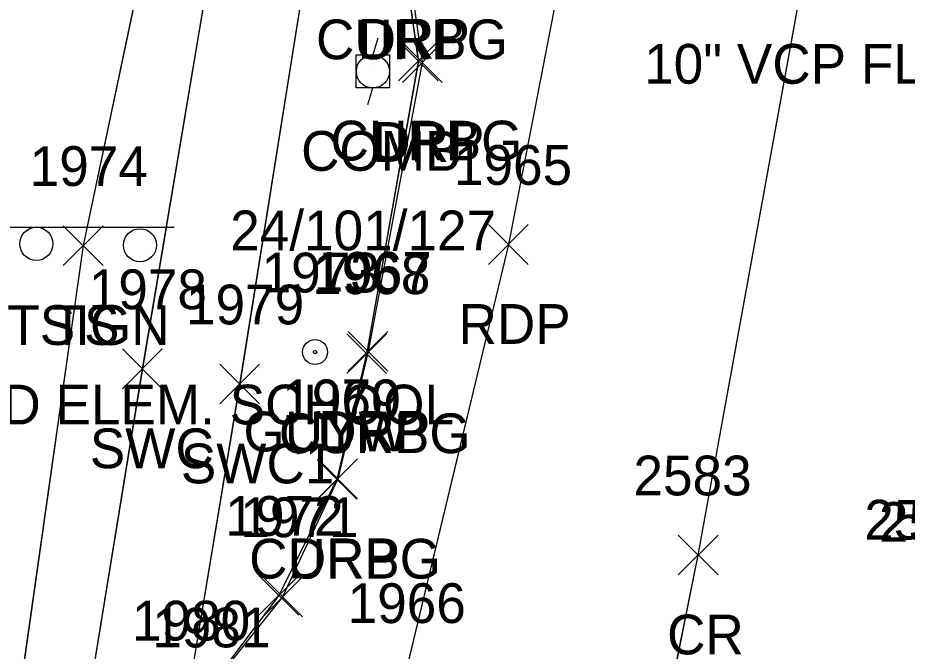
# Model space of a CAD drawing. Extents: x 1554668 to 1563881, y 831386 to 834374.
# Drawn here: x 1562175.91 to 1562220.69, y 832418.64 to 832450.5 of the extents above; entities that cross this region are included whole.
import ezdxf

# ---------------------------------------------------------------- set-up
doc = ezdxf.new("R2010")
doc.units = 0
for name, color, linetype in [('D_C', 7, 'Continuous'), ('L_A', 7, 'Continuous'), ('L_I', 7, 'Continuous'), ('L_TIC', 7, 'Continuous'), ('LELB', 7, 'Continuous'), ('P_A', 7, 'Continuous'), ('P_I', 7, 'Continuous'), ('P_TIC', 7, 'Continuous'), ('PET', 7, 'Continuous'), ('PRC', 7, 'Continuous'), ('R_A', 7, 'Continuous'), ('R_I', 7, 'Continuous'), ('R_TIC', 7, 'Continuous'), ('RC', 7, 'Continuous'), ('RDP', 7, 'Continuous'), ('RSW', 7, 'Continuous'), ('S_A', 7, 'Continuous'), ('S_C', 7, 'Continuous'), ('S_I', 7, 'Continuous'), ('SSGN', 7, 'Continuous'), ('U_A', 7, 'Continuous'), ('U_C', 7, 'Continuous'), ('U_I', 7, 'Continuous'), ('UP', 7, 'Continuous'), ('UPGW', 7, 'Continuous')]:
    doc.layers.add(name, color=color, linetype=linetype)

msp = doc.modelspace()

# ---------------------------------------------------------------- linework, layer by layer
at = {"layer": 'L_TIC'}
for points in [[(1562178.201, 832438.043), (1562180.201, 832440.043)], [(1562180.201, 832438.043), (1562178.201, 832440.043)]]:
    msp.add_lwpolyline(points, dxfattribs=at)
at = {"layer": 'LELB'}
for points in [[(1562210.41, 832626.42), (1562210.537, 832609.657), (1562216.796, 832601.217), (1562216.052, 832593.984), (1562213.549, 832588.716), (1562210.394, 832574.823), (1562204.483, 832572.6), (1562197.684, 832541.88), (1562188.616, 832493.838), (1562183.246, 832458.258), (1562179.201, 832439.043), (1562175.529, 832413.248), (1562168.588, 832409.819), (1562157.952, 832408.666), (1562128.284, 832411.143)], [(1562210.413, 832626.419), (1562210.541, 832609.659), (1562216.8, 832601.219), (1562216.055, 832593.981), (1562213.553, 832588.717), (1562210.397, 832574.819), (1562204.487, 832572.601), (1562197.687, 832541.878), (1562188.621, 832493.833), (1562183.254, 832458.254), (1562179.204, 832439.04), (1562175.535, 832413.246), (1562168.592, 832409.816), (1562157.951, 832408.661), (1562128.285, 832411.139)], [(1562210.413, 832626.419), (1562210.541, 832609.659), (1562216.8, 832601.219), (1562216.055, 832593.981), (1562213.553, 832588.717), (1562210.397, 832574.819), (1562204.487, 832572.601), (1562197.687, 832541.878), (1562188.621, 832493.833), (1562183.254, 832458.254), (1562179.204, 832439.04), (1562175.535, 832413.246), (1562168.592, 832409.816), (1562157.951, 832408.661), (1562128.285, 832411.139)], [(1562210.413, 832626.419), (1562210.541, 832609.659), (1562216.8, 832601.219), (1562216.055, 832593.981), (1562213.553, 832588.717), (1562210.397, 832574.819), (1562204.487, 832572.601), (1562197.687, 832541.878), (1562188.621, 832493.833), (1562183.254, 832458.254), (1562179.204, 832439.04), (1562175.535, 832413.246), (1562168.592, 832409.816), (1562157.951, 832408.661), (1562128.285, 832411.139)]]:
    msp.add_lwpolyline(points, dxfattribs=at)
at = {"layer": 'P_TIC'}
for points in [[(1562199.609, 832438.099), (1562201.609, 832440.099)], [(1562201.609, 832438.099), (1562199.609, 832440.099)], [(1562209.163, 832422.475), (1562211.163, 832424.475)], [(1562211.163, 832422.475), (1562209.163, 832424.475)]]:
    msp.add_lwpolyline(points, dxfattribs=at)
at = {"layer": 'PET'}
for points in [[(1562273.885, 832849.078), (1562267.566, 832813.604), (1562265.603, 832799.939), (1562262.702, 832788.044), (1562256.455, 832758.513), (1562247.466, 832708.729), (1562245.108, 832694.982), (1562239.881, 832666.33), (1562235.287, 832641.147), (1562227.424, 832596.073), (1562223.217, 832566.02), (1562217.529, 832537.337), (1562210.223, 832493.736), (1562206.372, 832468.814), (1562200.609, 832439.099), (1562195.311, 832417.053), (1562190.426, 832389.216), (1562186.216, 832366.423), (1562178.76, 832327.806), (1562173.255, 832299.979), (1562167.833, 832271.729)], [(1562273.888, 832849.082), (1562267.57, 832813.605), (1562265.607, 832799.938), (1562262.705, 832788.043), (1562256.457, 832758.517), (1562247.47, 832708.736), (1562245.111, 832694.99), (1562239.884, 832666.33), (1562235.289, 832641.147), (1562227.427, 832596.074), (1562223.221, 832566.018), (1562217.533, 832537.341), (1562210.228, 832493.73), (1562206.377, 832468.81), (1562200.609, 832439.095), (1562195.315, 832417.049), (1562190.426, 832389.208), (1562186.219, 832366.417), (1562178.763, 832327.803), (1562173.257, 832299.981), (1562167.837, 832271.725)], [(1562273.888, 832849.082), (1562267.57, 832813.605), (1562265.607, 832799.938), (1562262.705, 832788.043), (1562256.457, 832758.517), (1562247.47, 832708.736), (1562245.111, 832694.99), (1562239.884, 832666.33), (1562235.289, 832641.147), (1562227.427, 832596.074), (1562223.221, 832566.018), (1562217.533, 832537.341), (1562210.228, 832493.73), (1562206.377, 832468.81), (1562200.609, 832439.095), (1562195.315, 832417.049), (1562190.426, 832389.208), (1562186.219, 832366.417), (1562178.763, 832327.803), (1562173.257, 832299.981), (1562167.837, 832271.725)], [(1562273.888, 832849.082), (1562267.57, 832813.605), (1562265.607, 832799.938), (1562262.705, 832788.043), (1562256.457, 832758.517), (1562247.47, 832708.736), (1562245.111, 832694.99), (1562239.884, 832666.33), (1562235.289, 832641.147), (1562227.427, 832596.074), (1562223.221, 832566.018), (1562217.533, 832537.341), (1562210.228, 832493.73), (1562206.377, 832468.81), (1562200.609, 832439.095), (1562195.315, 832417.049), (1562190.426, 832389.208), (1562186.219, 832366.417), (1562178.763, 832327.803), (1562173.257, 832299.981), (1562167.837, 832271.725)]]:
    msp.add_lwpolyline(points, dxfattribs=at)
at = {"layer": 'PRC'}
for points in [[(1562110.411, 831900.561), (1562120.308, 831948.457), (1562125.632, 831978.446), (1562135.485, 832029.35), (1562141.594, 832061.08), (1562148.973, 832098.697), (1562154.265, 832127.132), (1562163.42, 832175.531), (1562172.445, 832223.752), (1562181.394, 832270.005), (1562188.915, 832310.797), (1562198.31, 832360.399), (1562204.785, 832396.81), (1562210.164, 832423.469), (1562217.979, 832466.497), (1562228.735, 832524.397), (1562236.126, 832565.741), (1562244.769, 832613.731), (1562253.108, 832660.756), (1562257.149, 832682.207), (1562263.128, 832717.528), (1562269.494, 832752.574), (1562275.778, 832790.076), (1562288.132, 832857.633)], [(1562110.411, 831900.561), (1562120.308, 831948.457), (1562125.632, 831978.446), (1562135.485, 832029.35), (1562141.594, 832061.08), (1562148.973, 832098.697), (1562154.265, 832127.132), (1562163.42, 832175.531), (1562172.445, 832223.752), (1562181.394, 832270.005), (1562188.915, 832310.797), (1562198.31, 832360.399), (1562204.785, 832396.81), (1562210.164, 832423.469), (1562217.979, 832466.497), (1562228.735, 832524.397), (1562236.126, 832565.741), (1562244.769, 832613.731), (1562253.108, 832660.756), (1562257.149, 832682.207), (1562263.128, 832717.528), (1562269.494, 832752.574), (1562275.778, 832790.076), (1562288.132, 832857.633)], [(1562110.411, 831900.561), (1562120.308, 831948.457), (1562125.632, 831978.446), (1562135.485, 832029.35), (1562141.594, 832061.08), (1562148.973, 832098.697), (1562154.265, 832127.132), (1562163.42, 832175.531), (1562172.445, 832223.752), (1562181.394, 832270.005), (1562188.915, 832310.797), (1562198.31, 832360.399), (1562204.785, 832396.81), (1562210.164, 832423.469), (1562217.979, 832466.497), (1562228.735, 832524.397), (1562236.126, 832565.741), (1562244.769, 832613.731), (1562253.108, 832660.756), (1562257.149, 832682.207), (1562263.128, 832717.528), (1562269.494, 832752.574), (1562275.778, 832790.076), (1562288.132, 832857.633)], [(1562110.416, 831900.563), (1562120.309, 831948.456), (1562125.634, 831978.446), (1562135.488, 832029.349), (1562141.594, 832061.08), (1562148.971, 832098.698), (1562154.265, 832127.137), (1562163.419, 832175.534), (1562172.445, 832223.751), (1562181.389, 832270.011), (1562188.91, 832310.801), (1562198.306, 832360.397), (1562204.781, 832396.813), (1562210.163, 832423.475), (1562217.975, 832466.5), (1562228.731, 832524.404), (1562236.122, 832565.744), (1562244.766, 832613.73), (1562253.104, 832660.756), (1562257.145, 832682.206), (1562263.124, 832717.525), (1562269.49, 832752.57), (1562275.776, 832790.077), (1562288.125, 832857.632)]]:
    msp.add_lwpolyline(points, dxfattribs=at)
at = {"layer": 'R_TIC'}
for points in [[(1562195.073, 832447.325), (1562197.073, 832449.325)], [(1562197.073, 832447.325), (1562195.073, 832449.325)], [(1562195.269, 832447.256), (1562197.269, 832449.256)], [(1562197.269, 832447.256), (1562195.269, 832449.256)], [(1562192.544, 832432.721), (1562194.544, 832434.721)], [(1562194.544, 832432.721), (1562192.544, 832434.721)], [(1562192.469, 832432.6), (1562194.469, 832434.6)], [(1562194.469, 832432.6), (1562192.469, 832434.6)], [(1562181.175, 832431.842), (1562183.175, 832433.842)], [(1562183.175, 832431.842), (1562181.175, 832433.842)], [(1562186.079, 832431.079), (1562188.079, 832433.079)], [(1562188.079, 832431.079), (1562186.079, 832433.079)], [(1562190.973, 832426.287), (1562192.973, 832428.287)], [(1562192.973, 832426.287), (1562190.973, 832428.287)], [(1562191.016, 832426.307), (1562193.016, 832428.307)], [(1562193.016, 832426.307), (1562191.016, 832428.307)], [(1562188.052, 832420.442), (1562190.052, 832422.442)], [(1562190.052, 832420.442), (1562188.052, 832422.442)], [(1562188.238, 832420.373), (1562190.238, 832422.373)], [(1562190.238, 832420.373), (1562188.238, 832422.373)]]:
    msp.add_lwpolyline(points, dxfattribs=at)
at = {"layer": 'RC'}
for points in [[(1562203.679, 832489.08), (1562201.893, 832485.086), (1562200.152, 832483.131), (1562196.158, 832481.413), (1562191.673, 832457.388), (1562193.962, 832455.589), (1562195.341, 832453.417), (1562196.073, 832448.325), (1562193.469, 832433.6), (1562191.973, 832427.287), (1562189.052, 832421.442), (1562184.805, 832415.828)], [(1562203.682, 832489.077), (1562201.899, 832485.079), (1562200.155, 832483.127), (1562196.164, 832481.407), (1562191.677, 832457.385), (1562193.963, 832455.587), (1562195.349, 832453.413), (1562196.081, 832448.322), (1562193.47, 832433.596), (1562191.979, 832427.286), (1562189.058, 832421.441), (1562184.81, 832415.825)], [(1562203.682, 832489.077), (1562201.899, 832485.079), (1562200.155, 832483.127), (1562196.164, 832481.407), (1562191.677, 832457.385), (1562193.963, 832455.587), (1562195.349, 832453.413), (1562196.081, 832448.322), (1562193.47, 832433.596), (1562191.979, 832427.286), (1562189.058, 832421.441), (1562184.81, 832415.825)], [(1562203.682, 832489.077), (1562201.899, 832485.079), (1562200.155, 832483.127), (1562196.164, 832481.407), (1562191.677, 832457.385), (1562193.963, 832455.587), (1562195.349, 832453.413), (1562196.081, 832448.322), (1562193.47, 832433.596), (1562191.979, 832427.286), (1562189.058, 832421.441), (1562184.81, 832415.825)]]:
    msp.add_lwpolyline(points, dxfattribs=at)
at = {"layer": 'RDP'}
for points in [[(1562212.318, 832569), (1562206.956, 832539.334), (1562200.362, 832503.943), (1562203.35, 832500.931), (1562204.546, 832497.614), (1562204.616, 832494.175), (1562203.679, 832489.08), (1562202.055, 832485.007), (1562200.217, 832483.013), (1562196.24, 832481.228), (1562191.877, 832457.552), (1562194.162, 832455.649), (1562195.533, 832453.446), (1562196.269, 832448.256), (1562193.544, 832433.721), (1562192.016, 832427.307), (1562189.238, 832421.373), (1562184.805, 832415.828), (1562181.591, 832412.696), (1562178.76, 832410.637), (1562172.2, 832407.279), (1562164.3, 832405.323), (1562160.828, 832405.261), (1562155.74, 832405.723)], [(1562212.32, 832568.996), (1562206.96, 832539.333), (1562200.367, 832503.936), (1562203.352, 832500.931), (1562204.551, 832497.607), (1562204.62, 832494.171), (1562203.682, 832489.077), (1562202.061, 832485), (1562200.218, 832483.013), (1562196.24, 832481.228), (1562191.878, 832457.55), (1562194.169, 832455.645), (1562195.534, 832453.444), (1562196.273, 832448.253), (1562193.551, 832433.72), (1562192.016, 832427.303), (1562189.24, 832421.369), (1562184.81, 832415.825), (1562181.598, 832412.695), (1562178.759, 832410.631), (1562172.204, 832407.276), (1562164.305, 832405.321), (1562160.83, 832405.257), (1562155.74, 832405.718)], [(1562212.32, 832568.996), (1562206.96, 832539.333), (1562200.367, 832503.936), (1562203.352, 832500.931), (1562204.551, 832497.607), (1562204.62, 832494.171), (1562203.682, 832489.077), (1562202.061, 832485), (1562200.218, 832483.013), (1562196.24, 832481.228), (1562191.878, 832457.55), (1562194.169, 832455.645), (1562195.534, 832453.444), (1562196.273, 832448.253), (1562193.551, 832433.72), (1562192.016, 832427.303), (1562189.24, 832421.369), (1562184.81, 832415.825), (1562181.598, 832412.695), (1562178.759, 832410.631), (1562172.204, 832407.276), (1562164.305, 832405.321), (1562160.83, 832405.257), (1562155.74, 832405.718)], [(1562212.32, 832568.996), (1562206.96, 832539.333), (1562200.367, 832503.936), (1562203.352, 832500.931), (1562204.551, 832497.607), (1562204.62, 832494.171), (1562203.682, 832489.077), (1562202.061, 832485), (1562200.218, 832483.013), (1562196.24, 832481.228), (1562191.878, 832457.55), (1562194.169, 832455.645), (1562195.534, 832453.444), (1562196.273, 832448.253), (1562193.551, 832433.72), (1562192.016, 832427.303), (1562189.24, 832421.369), (1562184.81, 832415.825), (1562181.598, 832412.695), (1562178.759, 832410.631), (1562172.204, 832407.276), (1562164.305, 832405.321), (1562160.83, 832405.257), (1562155.74, 832405.718)]]:
    msp.add_lwpolyline(points, dxfattribs=at)
at = {"layer": 'RSW'}
for points in [[(1562212.176, 832569.154), (1562206.994, 832570.215), (1562201.535, 832540.882), (1562193.021, 832494.187), (1562186.427, 832458.172), (1562182.175, 832432.842), (1562178.624, 832411.109)], [(1562212.18, 832569.155), (1562206.996, 832570.211), (1562201.538, 832540.88), (1562193.024, 832494.185), (1562186.427, 832458.17), (1562182.181, 832432.84), (1562178.626, 832411.105)], [(1562212.18, 832569.155), (1562206.996, 832570.211), (1562201.538, 832540.88), (1562193.024, 832494.185), (1562186.427, 832458.17), (1562182.181, 832432.84), (1562178.626, 832411.105)], [(1562212.18, 832569.155), (1562206.996, 832570.211), (1562201.538, 832540.88), (1562193.024, 832494.185), (1562186.427, 832458.17), (1562182.181, 832432.84), (1562178.626, 832411.105)], [(1562203.679, 832489.08), (1562197.379, 832490.244), (1562195.659, 832481.415), (1562191.082, 832457.147), (1562187.079, 832432.079), (1562184.439, 832416.173), (1562181.247, 832413.195), (1562178.624, 832411.109)], [(1562203.682, 832489.077), (1562197.382, 832490.242), (1562195.665, 832481.41), (1562191.09, 832457.143), (1562187.082, 832432.075), (1562184.44, 832416.169), (1562181.254, 832413.194), (1562178.626, 832411.105)], [(1562203.682, 832489.077), (1562197.382, 832490.242), (1562195.665, 832481.41), (1562191.09, 832457.143), (1562187.082, 832432.075), (1562184.44, 832416.169), (1562181.254, 832413.194), (1562178.626, 832411.105)], [(1562203.682, 832489.077), (1562197.382, 832490.242), (1562195.665, 832481.41), (1562191.09, 832457.143), (1562187.082, 832432.075), (1562184.44, 832416.169), (1562181.254, 832413.194), (1562178.626, 832411.105)]]:
    msp.add_lwpolyline(points, dxfattribs=at)
at = {"layer": 'SSGN'}
for p, q in [((1562175.184, 832439.964), (1562183.781, 832439.964)), ((1562179.206, 832439.06), (1562179.206, 832439.06))]:
    msp.add_line(p, q, dxfattribs=at)
for centre in [(1562176.845, 832439.131), (1562182.06, 832439.06)]:
    msp.add_circle(centre, 0.833, dxfattribs=at)
at = {"layer": 'UP'}
for p, q in [((1562194.036, 832449.472), (1562193.786, 832448.639)), ((1562192.952, 832446.972), (1562192.952, 832448.639)), ((1562192.952, 832448.639), (1562194.619, 832448.639)), ((1562194.619, 832448.639), (1562194.619, 832446.972)), ((1562193.786, 832447.805), (1562193.786, 832447.805)), ((1562194.619, 832446.972), (1562192.952, 832446.972)), ((1562193.536, 832446.139), (1562193.786, 832446.972))]:
    msp.add_line(p, q, dxfattribs=at)
msp.add_circle((1562193.786, 832447.805), 0.833, dxfattribs=at)
at = {"layer": 'UPGW'}
for radius in [0.625, 0.0833]:
    msp.add_circle((1562190.876, 832433.686), radius, dxfattribs=at)

# ---------------------------------------------------------------- texts
at = {"layer": 'D_C'}
msp.add_text('10" VCP FLOWS TO THE WEST', height=2, dxfattribs=at).set_placement((1562207.442, 832447.186))
at = {"layer": 'L_A'}
msp.add_text('TS', height=2, dxfattribs=at).set_placement((1562177.61, 832434.043))
at = {"layer": 'L_I'}
msp.add_text('1974', height=2, dxfattribs=at).set_placement((1562176.508, 832442.043))
at = {"layer": 'P_A'}
for s, p in [('RDP', (1562198.097, 832434.099)), ('CR', (1562208.597, 832418.475))]:
    msp.add_text(s, height=2, dxfattribs=at).set_placement(p)
at = {"layer": 'P_I'}
for s, p in [('1965', (1562197.868, 832442.099)), ('2583', (1562206.904, 832426.475)), ('2582', (1562218.524, 832424.25)), ('1966', (1562192.516, 832420.053)), ('1966', (1562192.516, 832420.053))]:
    msp.add_text(s, height=2, dxfattribs=at).set_placement(p)
at = {"layer": 'R_A'}
for s, p in [('CURBG', (1562190.924, 832448.417)), ('DRP', (1562193.021, 832448.446)), ('CURBG', (1562191.655, 832443.325)), ('DRP', (1562193.757, 832443.256)), ('CURBG', (1562189.051, 832428.6)), ('DRP', (1562191.032, 832428.721)), ('SWC', (1562179.537, 832427.842)), ('SWC1', (1562184.119, 832427.079)), ('CURBG', (1562187.556, 832422.287)), ('DRP', (1562189.504, 832422.307))]:
    msp.add_text(s, height=2, dxfattribs=at).set_placement(p)
at = {"layer": 'R_I'}
for s, p in [('1967', (1562190.804, 832436.721)), ('1968', (1562190.729, 832436.6)), ('1978', (1562179.482, 832435.842)), ('1979', (1562184.378, 832435.079)), ('1969', (1562189.225, 832430.287)), ('1970', (1562189.236, 832430.307)), ('1972', (1562186.359, 832424.442)), ('1971', (1562187.112, 832424.373)), ('2581', (1562219.26, 832424.14)), ('1980', (1562181.659, 832419.173)), ('1981', (1562182.679, 832418.828)), ('1981', (1562182.679, 832418.828))]:
    msp.add_text(s, height=2, dxfattribs=at).set_placement(p)
at = {"layer": 'S_A'}
msp.add_text('TSIGN', height=2, dxfattribs=at).set_placement((1562175.382, 832434.043))
at = {"layer": 'S_C'}
msp.add_text('BAKERSFIELD ELEM. SCHOOL', height=2, dxfattribs=at).set_placement((1562158.634, 832430.043))
at = {"layer": 'S_I'}
msp.add_text('1974', height=2, dxfattribs=at).set_placement((1562176.508, 832442.043))
at = {"layer": 'U_A'}
for s, p in [('COMB', (1562190.172, 832442.805)), ('GUYW', (1562187.269, 832428.686))]:
    msp.add_text(s, height=2, dxfattribs=at).set_placement(p)
at = {"layer": 'U_C'}
msp.add_text('24/101/127', height=2, dxfattribs=at).set_placement((1562186.605, 832438.805))
at = {"layer": 'U_I'}
msp.add_text('1973', height=2, dxfattribs=at).set_placement((1562188.183, 832436.686))

doc.saveas('drawing.dxf')
